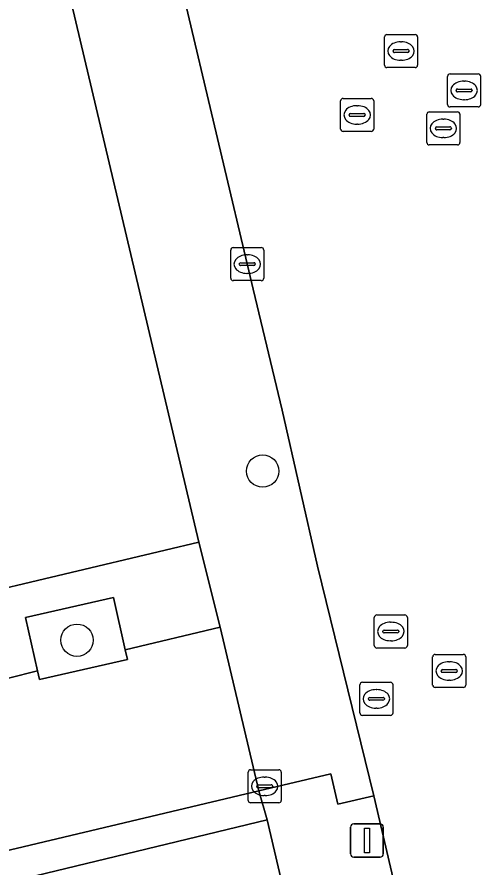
# Model space of a CAD drawing. Extents: x 157648 to 158502, y 379212 to 380938.
# Drawn here: x 158162.73 to 158176.86, y 380738.03 to 380763.73 of the extents above; entities that cross this region are included whole.
import ezdxf

# ---------------------------------------------------------------- set-up
doc = ezdxf.new("R2010")
doc.units = 0
for name, color, linetype in [('IMGEO_Boom', 7, 'Continuous'), ('IMGEO_Brandkraan', 7, 'Continuous'), ('IMGEO_Erf', 7, 'Continuous'), ('IMGEO_Groenvoorziening', 7, 'Continuous'), ('IMGEO_Hek', 7, 'Continuous'), ('IMGEO_Kolk', 7, 'Continuous'), ('IMGEO_Lichtmast', 7, 'Continuous'), ('IMGEO_Rijbaan_lokaal_open', 7, 'Continuous'), ('IMGEO_Rioolput', 7, 'Continuous'), ('IMGEO_Voetpad_open', 7, 'Continuous')]:
    doc.layers.add(name, color=color, linetype=linetype)

msp = doc.modelspace()

# ---------------------------------------------------------------- linework, layer by layer
at = {"layer": 'IMGEO_Boom'}
for centre in [(158170.164, 380750.002), (158164.546, 380744.887)]:
    msp.add_circle(centre, 0.489, dxfattribs=at)
at = {"layer": 'IMGEO_Brandkraan'}
for p, q in [((158169.725, 380740.043), (158169.725, 380740.895)), ((158169.8, 380740.969), (158170.652, 380740.969)), ((158170.726, 380740.895), (158170.726, 380740.043)), ((158170.213, 380740.749), (158170.238, 380740.749)), ((158169.984, 380740.463), (158169.984, 380740.475)), ((158170.422, 380740.426), (158170.024, 380740.426)), ((158170.027, 380740.512), (158170.425, 380740.512)), ((158170.468, 380740.475), (158170.468, 380740.463)), ((158170.236, 380740.189), (158170.211, 380740.189)), ((158170.652, 380739.969), (158169.8, 380739.969))]:
    msp.add_line(p, q, dxfattribs=at)
for points in [[(158169.725, 380740.043), (158169.725, 380740.895)], [(158169.8, 380740.969), (158170.652, 380740.969)], [(158170.726, 380740.895), (158170.726, 380740.043)], [(158170.652, 380739.969), (158169.8, 380739.969)]]:
    msp.add_lwpolyline(points, dxfattribs=at)
for centre, radius, start, end in [((158169.802, 380740.893), 0.0765, 91.552, 178.448), ((158169.802, 380740.893), 0.0765, 91.552, 178.448), ((158170.65, 380740.893), 0.0765, 1.552, 88.448), ((158170.65, 380740.893), 0.0765, 1.552, 88.448), ((158170.024, 380740.472), 0.0403, 85.8775, 175.7526), ((158170.021, 380740.462), 0.0366, 178.938, 274.7102), ((158170.425, 380740.469), 0.043, 264.8664, 352.4533), ((158170.429, 380740.474), 0.0386, 1.7309, 96.639), ((158169.802, 380740.045), 0.0765, 181.552, 268.448), ((158169.802, 380740.045), 0.0765, 181.552, 268.448), ((158170.65, 380740.045), 0.0765, 271.552, 358.448), ((158170.65, 380740.045), 0.0765, 271.552, 358.448)]:
    msp.add_arc(centre, radius, start, end, dxfattribs=at)
for centre, major_axis, ratio, start_param, end_param in [((158170.212, 380740.469), (-0.387, 0.002), 0.722429, 4.712389, 7.853982), ((158170.237, 380740.469), (-0.39, 0.002), 0.717154, 1.570796, 4.712389)]:
    msp.add_ellipse(centre, major_axis=major_axis, ratio=ratio, start_param=start_param, end_param=end_param, dxfattribs=at)
at = {"layer": 'IMGEO_Erf'}
for points in [[(158131.163, 380778.193), (158137.713, 380750), (158138.268, 380747.668), (158138.371, 380747.691), (158139.357, 380743.403), (158148.562, 380745.606), (158161.572, 380748.685), (158162.113, 380746.403), (158168.232, 380747.848), (158163.728, 380766.922)], [(158170.295, 380739.457), (158132.87, 380730.413), (158132.67, 380729.921), (158133.219, 380727.568), (158132.348, 380727.338), (158133.537, 380722.463), (158132.021, 380719.909), (158133.67, 380712.865)], [(158136.992, 380710.445), (158138.158, 380705.588), (158138.525, 380705.664), (158138.825, 380704.77), (158139.162, 380704.851), (158140.633, 380698.699), (158177.827, 380707.322), (158176.732, 380711.977), (158170.295, 380739.457)]]:
    msp.add_lwpolyline(points, dxfattribs=at)
at = {"layer": 'IMGEO_Groenvoorziening'}
msp.add_lwpolyline([(158163.412, 380743.697), (158166.075, 380744.302), (158166.008, 380744.596), (158165.647, 380746.184), (158162.984, 380745.578), (158163.351, 380743.965)], close=True, dxfattribs=at)
at = {"layer": 'IMGEO_Hek'}
msp.add_lwpolyline([(158176.732, 380711.977), (158170.295, 380739.457)], dxfattribs=at)
at = {"layer": 'IMGEO_Kolk'}
for p, q in [((158169.196, 380755.835), (158169.196, 380756.687)), ((158169.271, 380756.761), (158170.123, 380756.761)), ((158170.197, 380756.687), (158170.197, 380755.835)), ((158169.498, 380756.304), (158169.896, 380756.304)), ((158169.684, 380756.541), (158169.709, 380756.541)), ((158169.455, 380756.255), (158169.455, 380756.267)), ((158169.893, 380756.218), (158169.495, 380756.218)), ((158169.939, 380756.267), (158169.939, 380756.255)), ((158169.707, 380755.981), (158169.682, 380755.981)), ((158170.123, 380755.761), (158169.271, 380755.761))]:
    msp.add_line(p, q, dxfattribs=at)
for points in [[(158169.196, 380755.835), (158169.196, 380756.687)], [(158169.271, 380756.761), (158170.123, 380756.761)], [(158170.197, 380756.687), (158170.197, 380755.835)], [(158170.123, 380755.761), (158169.271, 380755.761)]]:
    msp.add_lwpolyline(points, dxfattribs=at)
for centre, radius, start, end in [((158169.273, 380756.685), 0.0765, 91.552, 178.448), ((158169.273, 380756.685), 0.0765, 91.552, 178.448), ((158170.121, 380756.685), 0.0765, 1.552, 88.448), ((158170.121, 380756.685), 0.0765, 1.552, 88.448), ((158169.495, 380756.264), 0.0403, 85.8775, 175.7526), ((158169.9, 380756.266), 0.0386, 1.7309, 96.639), ((158169.492, 380756.254), 0.0366, 178.938, 274.7102), ((158169.896, 380756.261), 0.043, 264.8664, 352.4533), ((158169.273, 380755.837), 0.0765, 181.552, 268.448), ((158169.273, 380755.837), 0.0765, 181.552, 268.448), ((158170.121, 380755.837), 0.0765, 271.552, 358.448), ((158170.121, 380755.837), 0.0765, 271.552, 358.448)]:
    msp.add_arc(centre, radius, start, end, dxfattribs=at)
for centre, major_axis, ratio, start_param, end_param in [((158169.683, 380756.261), (-0.387, 0.002), 0.722429, 4.712389, 7.853982), ((158169.708, 380756.261), (-0.39, 0.002), 0.717154, 1.570796, 4.712389)]:
    msp.add_ellipse(centre, major_axis=major_axis, ratio=ratio, start_param=start_param, end_param=end_param, dxfattribs=at)
at = {"layer": 'IMGEO_Lichtmast'}
for p, q in [((158172.923, 380739.33), (158173.713, 380739.33)), ((158173.713, 380739.33), (158172.923, 380739.33)), ((158172.823, 380738.43), (158172.823, 380739.23)), ((158172.823, 380739.23), (158172.823, 380738.43)), ((158173.813, 380739.23), (158173.813, 380738.43)), ((158173.813, 380738.43), (158173.813, 380739.23)), ((158173.713, 380738.33), (158172.923, 380738.33)), ((158172.923, 380738.33), (158173.713, 380738.33))]:
    msp.add_line(p, q, dxfattribs=at)
msp.add_lwpolyline([(158173.243, 380739.205), (158173.393, 380739.205), (158173.393, 380738.455), (158173.243, 380738.455), (158173.243, 380739.205)], dxfattribs=at)
for centre, start, end in [((158172.923, 380739.23), 90, 180), ((158172.923, 380739.23), 90, 180), ((158173.713, 380739.23), 0, 90), ((158173.713, 380739.23), 360, 90), ((158172.923, 380738.43), 180, 270), ((158172.923, 380738.43), 180, 270), ((158173.713, 380738.43), 270, 0), ((158173.713, 380738.43), 270, 0)]:
    msp.add_arc(centre, 0.1, start, end, dxfattribs=at)
at = {"layer": 'IMGEO_Rijbaan_lokaal_open'}
for points in [[(158181.411, 380760.862), (158179.865, 380767.493), (158177.841, 380767.021), (158171.098, 380765.401), (158167.719, 380764.622), (158169.873, 380755.503), (158170.753, 380751.845), (158171.824, 380747.131), (158173.522, 380740.18), (158179.901, 380712.918), (158180.777, 380709.24), (158193.622, 380654.491)], [(158170.048, 380740.332), (158168.873, 380745.277), (158166.008, 380744.596), (158166.075, 380744.302), (158163.412, 380743.697), (158163.351, 380743.965), (158162.479, 380743.739), (158142.831, 380739.114), (158142.249, 380738.971), (158141.058, 380738.667), (158140.491, 380738.522), (158139.805, 380741.454), (158136.822, 380740.768), (158133.839, 380740.082), (158132.951, 380739.896)], [(158130.484, 380741.409), (158130.487, 380741.387), (158132.823, 380731.487), (158170.048, 380740.332)]]:
    msp.add_lwpolyline(points, dxfattribs=at)
at = {"layer": 'IMGEO_Rioolput'}
for p, q in [((158173.849, 380762.279), (158173.849, 380763.131)), ((158173.924, 380763.205), (158174.776, 380763.205)), ((158174.337, 380762.985), (158174.362, 380762.985)), ((158174.85, 380763.131), (158174.85, 380762.279)), ((158174.151, 380762.748), (158174.549, 380762.748)), ((158174.108, 380762.699), (158174.108, 380762.711)), ((158174.546, 380762.662), (158174.148, 380762.662)), ((158174.592, 380762.711), (158174.592, 380762.699)), ((158174.36, 380762.425), (158174.335, 380762.425)), ((158174.776, 380762.205), (158173.924, 380762.205)), ((158175.832, 380762.014), (158176.684, 380762.014)), ((158175.757, 380761.088), (158175.757, 380761.94)), ((158176.245, 380761.794), (158176.27, 380761.794)), ((158176.758, 380761.94), (158176.758, 380761.088)), ((158176.016, 380761.508), (158176.016, 380761.52)), ((158176.454, 380761.471), (158176.056, 380761.471)), ((158176.059, 380761.557), (158176.457, 380761.557)), ((158176.5, 380761.52), (158176.5, 380761.508)), ((158172.522, 380760.347), (158172.522, 380761.199)), ((158172.597, 380761.273), (158173.449, 380761.273)), ((158173.523, 380761.199), (158173.523, 380760.347)), ((158176.268, 380761.234), (158176.243, 380761.234)), ((158173.01, 380761.053), (158173.035, 380761.053)), ((158176.684, 380761.014), (158175.832, 380761.014)), ((158172.781, 380760.767), (158172.781, 380760.779)), ((158173.219, 380760.73), (158172.821, 380760.73)), ((158172.824, 380760.816), (158173.222, 380760.816)), ((158173.265, 380760.779), (158173.265, 380760.767)), ((158175.13, 380759.94), (158175.13, 380760.792)), ((158175.205, 380760.866), (158176.057, 380760.866)), ((158176.131, 380760.792), (158176.131, 380759.94)), ((158173.033, 380760.493), (158173.008, 380760.493)), ((158175.432, 380760.409), (158175.83, 380760.409)), ((158175.618, 380760.646), (158175.643, 380760.646)), ((158173.449, 380760.273), (158172.597, 380760.273)), ((158175.389, 380760.36), (158175.389, 380760.372)), ((158175.827, 380760.323), (158175.429, 380760.323)), ((158175.873, 380760.372), (158175.873, 380760.36)), ((158175.641, 380760.086), (158175.616, 380760.086)), ((158176.057, 380759.866), (158175.205, 380759.866)), ((158173.54, 380744.725), (158173.54, 380745.577)), ((158173.615, 380745.651), (158174.467, 380745.651)), ((158174.541, 380745.577), (158174.541, 380744.725)), ((158174.028, 380745.431), (158174.053, 380745.431)), ((158173.799, 380745.145), (158173.799, 380745.157)), ((158174.237, 380745.108), (158173.839, 380745.108)), ((158173.842, 380745.194), (158174.24, 380745.194)), ((158174.283, 380745.157), (158174.283, 380745.145)), ((158174.051, 380744.871), (158174.026, 380744.871)), ((158174.467, 380744.651), (158173.615, 380744.651)), ((158175.306, 380743.532), (158175.306, 380744.384)), ((158175.381, 380744.458), (158176.233, 380744.458)), ((158175.794, 380744.238), (158175.819, 380744.238)), ((158176.307, 380744.384), (158176.307, 380743.532)), ((158175.565, 380743.952), (158175.565, 380743.964)), ((158175.608, 380744.001), (158176.006, 380744.001)), ((158176.049, 380743.964), (158176.049, 380743.952)), ((158176.003, 380743.915), (158175.605, 380743.915)), ((158173.105, 380742.688), (158173.105, 380743.54)), ((158173.18, 380743.614), (158174.032, 380743.614)), ((158174.106, 380743.54), (158174.106, 380742.688)), ((158176.233, 380743.458), (158175.381, 380743.458)), ((158175.817, 380743.678), (158175.792, 380743.678)), ((158173.593, 380743.394), (158173.618, 380743.394)), ((158173.364, 380743.108), (158173.364, 380743.12)), ((158173.802, 380743.071), (158173.404, 380743.071)), ((158173.407, 380743.157), (158173.805, 380743.157)), ((158173.848, 380743.12), (158173.848, 380743.108)), ((158173.616, 380742.834), (158173.591, 380742.834)), ((158174.032, 380742.614), (158173.18, 380742.614))]:
    msp.add_line(p, q, dxfattribs=at)
for points in [[(158173.849, 380762.279), (158173.849, 380763.131)], [(158173.924, 380763.205), (158174.776, 380763.205)], [(158174.85, 380763.131), (158174.85, 380762.279)], [(158174.776, 380762.205), (158173.924, 380762.205)], [(158175.832, 380762.014), (158176.684, 380762.014)], [(158175.757, 380761.088), (158175.757, 380761.94)], [(158176.758, 380761.94), (158176.758, 380761.088)], [(158172.522, 380760.347), (158172.522, 380761.199)], [(158172.597, 380761.273), (158173.449, 380761.273)], [(158173.523, 380761.199), (158173.523, 380760.347)], [(158176.684, 380761.014), (158175.832, 380761.014)], [(158175.13, 380759.94), (158175.13, 380760.792)], [(158175.205, 380760.866), (158176.057, 380760.866)], [(158176.131, 380760.792), (158176.131, 380759.94)], [(158173.449, 380760.273), (158172.597, 380760.273)], [(158176.057, 380759.866), (158175.205, 380759.866)], [(158173.54, 380744.725), (158173.54, 380745.577)], [(158173.615, 380745.651), (158174.467, 380745.651)], [(158174.541, 380745.577), (158174.541, 380744.725)], [(158174.467, 380744.651), (158173.615, 380744.651)], [(158175.306, 380743.532), (158175.306, 380744.384)], [(158175.381, 380744.458), (158176.233, 380744.458)], [(158176.307, 380744.384), (158176.307, 380743.532)], [(158173.105, 380742.688), (158173.105, 380743.54)], [(158173.18, 380743.614), (158174.032, 380743.614)], [(158174.106, 380743.54), (158174.106, 380742.688)], [(158176.233, 380743.458), (158175.381, 380743.458)], [(158174.032, 380742.614), (158173.18, 380742.614)]]:
    msp.add_lwpolyline(points, dxfattribs=at)
for centre, radius, start, end in [((158173.926, 380763.129), 0.0765, 91.552, 178.448), ((158173.926, 380763.129), 0.0765, 91.552, 178.448), ((158174.774, 380763.129), 0.0765, 1.552, 88.448), ((158174.774, 380763.129), 0.0765, 1.552, 88.448), ((158174.148, 380762.708), 0.0403, 85.8775, 175.7526), ((158174.553, 380762.71), 0.0386, 1.7309, 96.639), ((158174.145, 380762.698), 0.0366, 178.938, 274.7102), ((158174.549, 380762.705), 0.043, 264.8664, 352.4533), ((158173.926, 380762.281), 0.0765, 181.552, 268.448), ((158173.926, 380762.281), 0.0765, 181.552, 268.448), ((158174.774, 380762.281), 0.0765, 271.552, 358.448), ((158174.774, 380762.281), 0.0765, 271.552, 358.448), ((158175.834, 380761.938), 0.0765, 91.552, 178.448), ((158175.834, 380761.938), 0.0765, 91.552, 178.448), ((158176.682, 380761.938), 0.0765, 1.552, 88.448), ((158176.682, 380761.938), 0.0765, 1.552, 88.448), ((158176.056, 380761.517), 0.0403, 85.8775, 175.7526), ((158176.053, 380761.507), 0.0366, 178.938, 274.7102), ((158176.457, 380761.514), 0.043, 264.8664, 352.4533), ((158176.461, 380761.519), 0.0386, 1.7309, 96.639), ((158172.599, 380761.197), 0.0765, 91.552, 178.448), ((158172.599, 380761.197), 0.0765, 91.552, 178.448), ((158173.447, 380761.197), 0.0765, 1.552, 88.448), ((158173.447, 380761.197), 0.0765, 1.552, 88.448), ((158175.834, 380761.09), 0.0765, 181.552, 268.448), ((158175.834, 380761.09), 0.0765, 181.552, 268.448), ((158176.682, 380761.09), 0.0765, 271.552, 358.448), ((158176.682, 380761.09), 0.0765, 271.552, 358.448), ((158172.821, 380760.776), 0.0403, 85.8775, 175.7526), ((158172.818, 380760.766), 0.0366, 178.938, 274.7102), ((158173.222, 380760.773), 0.043, 264.8664, 352.4533), ((158173.226, 380760.778), 0.0386, 1.7309, 96.639), ((158175.207, 380760.79), 0.0765, 91.552, 178.448), ((158175.207, 380760.79), 0.0765, 91.552, 178.448), ((158176.055, 380760.79), 0.0765, 1.552, 88.448), ((158176.055, 380760.79), 0.0765, 1.552, 88.448), ((158175.429, 380760.369), 0.0403, 85.8775, 175.7526), ((158175.834, 380760.371), 0.0386, 1.7309, 96.639), ((158172.599, 380760.349), 0.0765, 181.552, 268.448), ((158172.599, 380760.349), 0.0765, 181.552, 268.448), ((158173.447, 380760.349), 0.0765, 271.552, 358.448), ((158173.447, 380760.349), 0.0765, 271.552, 358.448), ((158175.426, 380760.359), 0.0366, 178.938, 274.7102), ((158175.83, 380760.366), 0.043, 264.8664, 352.4533), ((158175.207, 380759.942), 0.0765, 181.552, 268.448), ((158175.207, 380759.942), 0.0765, 181.552, 268.448), ((158176.055, 380759.942), 0.0765, 271.552, 358.448), ((158176.055, 380759.942), 0.0765, 271.552, 358.448), ((158173.617, 380745.575), 0.0765, 91.552, 178.448), ((158173.617, 380745.575), 0.0765, 91.552, 178.448), ((158174.465, 380745.575), 0.0765, 1.552, 88.448), ((158174.465, 380745.575), 0.0765, 1.552, 88.448), ((158173.839, 380745.154), 0.0403, 85.8775, 175.7526), ((158173.836, 380745.144), 0.0366, 178.938, 274.7102), ((158174.24, 380745.151), 0.043, 264.8664, 352.4533), ((158174.244, 380745.156), 0.0386, 1.7309, 96.639), ((158173.617, 380744.727), 0.0765, 181.552, 268.448), ((158173.617, 380744.727), 0.0765, 181.552, 268.448), ((158174.465, 380744.727), 0.0765, 271.552, 358.448), ((158174.465, 380744.727), 0.0765, 271.552, 358.448), ((158175.383, 380744.382), 0.0765, 91.552, 178.448), ((158175.383, 380744.382), 0.0765, 91.552, 178.448), ((158176.231, 380744.382), 0.0765, 1.552, 88.448), ((158176.231, 380744.382), 0.0765, 1.552, 88.448), ((158175.605, 380743.961), 0.0403, 85.8775, 175.7526), ((158176.01, 380743.963), 0.0386, 1.7309, 96.639), ((158175.602, 380743.951), 0.0366, 178.938, 274.7102), ((158176.006, 380743.958), 0.043, 264.8664, 352.4533), ((158173.182, 380743.538), 0.0765, 91.552, 178.448), ((158173.182, 380743.538), 0.0765, 91.552, 178.448), ((158174.03, 380743.538), 0.0765, 1.552, 88.448), ((158174.03, 380743.538), 0.0765, 1.552, 88.448), ((158175.383, 380743.534), 0.0765, 181.552, 268.448), ((158175.383, 380743.534), 0.0765, 181.552, 268.448), ((158176.231, 380743.534), 0.0765, 271.552, 358.448), ((158176.231, 380743.534), 0.0765, 271.552, 358.448), ((158173.404, 380743.117), 0.0403, 85.8775, 175.7526), ((158173.401, 380743.107), 0.0366, 178.938, 274.7102), ((158173.805, 380743.114), 0.043, 264.8664, 352.4533), ((158173.809, 380743.119), 0.0386, 1.7309, 96.639), ((158173.182, 380742.69), 0.0765, 181.552, 268.448), ((158173.182, 380742.69), 0.0765, 181.552, 268.448), ((158174.03, 380742.69), 0.0765, 271.552, 358.448), ((158174.03, 380742.69), 0.0765, 271.552, 358.448)]:
    msp.add_arc(centre, radius, start, end, dxfattribs=at)
for centre, major_axis, ratio, start_param, end_param in [((158174.336, 380762.705), (-0.387, 0.002), 0.722429, 4.712389, 7.853982), ((158174.361, 380762.705), (-0.39, 0.002), 0.717154, 1.570796, 4.712389), ((158176.244, 380761.514), (-0.387, 0.002), 0.722429, 4.712389, 7.853982), ((158176.269, 380761.514), (-0.39, 0.002), 0.717154, 1.570796, 4.712389), ((158173.009, 380760.773), (-0.387, 0.002), 0.722429, 4.712389, 7.853982), ((158173.034, 380760.773), (-0.39, 0.002), 0.717154, 1.570796, 4.712389), ((158175.617, 380760.366), (-0.387, 0.002), 0.722429, 4.712389, 7.853982), ((158175.642, 380760.366), (-0.39, 0.002), 0.717154, 1.570796, 4.712389), ((158174.027, 380745.151), (-0.387, 0.002), 0.722429, 4.712389, 7.853982), ((158174.052, 380745.151), (-0.39, 0.002), 0.717154, 1.570796, 4.712389), ((158175.793, 380743.958), (-0.387, 0.002), 0.722429, 4.712389, 7.853982), ((158175.818, 380743.958), (-0.39, 0.002), 0.717154, 1.570796, 4.712389), ((158173.592, 380743.114), (-0.387, 0.002), 0.722429, 4.712389, 7.853982), ((158173.617, 380743.114), (-0.39, 0.002), 0.717154, 1.570796, 4.712389)]:
    msp.add_ellipse(centre, major_axis=major_axis, ratio=ratio, start_param=start_param, end_param=end_param, dxfattribs=at)
at = {"layer": 'IMGEO_Voetpad_open'}
for points in [[(158167.719, 380764.622), (158171.098, 380765.401), (158177.841, 380767.021), (158175.188, 380769.661), (158170.589, 380768.562), (158163.728, 380766.922), (158168.232, 380747.848), (158168.873, 380745.277), (158170.048, 380740.332), (158172.223, 380740.844), (158172.438, 380739.929), (158173.522, 380740.18), (158171.824, 380747.131), (158170.753, 380751.845), (158169.873, 380755.503)], [(158141.821, 380743.379), (158161.451, 380748.024), (158162.479, 380743.739), (158163.351, 380743.965), (158162.984, 380745.578), (158165.647, 380746.184), (158166.008, 380744.596), (158168.873, 380745.277), (158168.232, 380747.848), (158162.113, 380746.403), (158161.572, 380748.685), (158148.562, 380745.606), (158139.357, 380743.403), (158139.805, 380741.454), (158140.491, 380738.522), (158141.058, 380738.667), (158142.249, 380738.971), (158142.831, 380739.114)], [(158170.295, 380739.457), (158170.048, 380740.332), (158132.823, 380731.487), (158131.338, 380731.134), (158132.348, 380727.338), (158133.219, 380727.568), (158132.67, 380729.921), (158132.87, 380730.413)]]:
    msp.add_lwpolyline(points, close=True, dxfattribs=at)
msp.add_lwpolyline([(158180.777, 380709.24), (158179.901, 380712.918), (158173.522, 380740.18), (158172.438, 380739.929), (158172.223, 380740.844), (158170.048, 380740.332), (158170.295, 380739.457), (158176.732, 380711.977), (158177.827, 380707.322), (158178.399, 380704.888), (158179.361, 380700.798), (158180.409, 380696.343), (158187.196, 380667.478), (158189.372, 380658.224), (158190.556, 380653.19)], dxfattribs=at)

doc.saveas('drawing.dxf')
